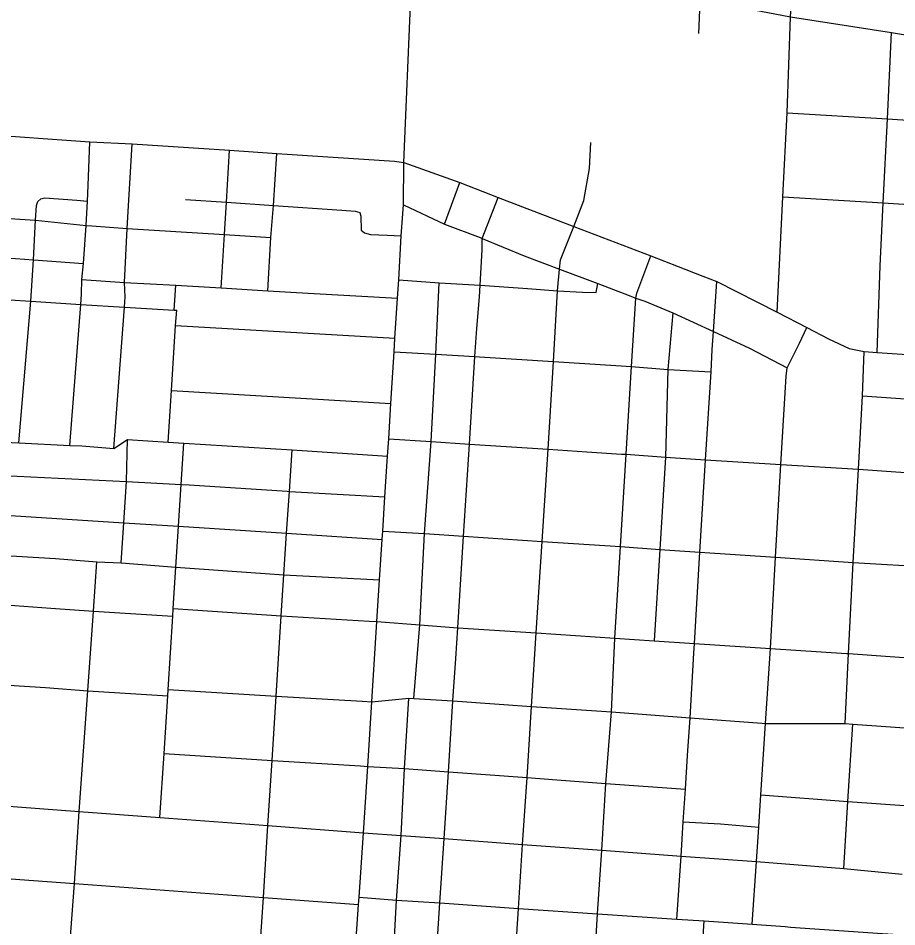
# Model space of a CAD drawing. Extents: x 1755200 to 1902939, y 644115 to 788070.
# Drawn here: x 1831586 to 1835391, y 708071 to 712005 of the extents above; entities that cross this region are included whole.
import ezdxf

# ---------------------------------------------------------------- set-up
doc = ezdxf.new("R2010")
doc.units = 0
doc.layers.add('GM_X_City_Street', color=7, linetype='Continuous')
doc.layers.add('GM_X_US_Route', color=7, linetype='Continuous')

msp = doc.modelspace()

# ---------------------------------------------------------------- linework, layer by layer
at = {"layer": 'GM_X_City_Street'}
for points in [[(1833255.7, 711379.8), (1833255.7, 711379.8), (1833285.9, 712097.8), (1833277.7, 712257.9), (1833296.3, 712626.7), (1833307.9, 712856.7), (1833313.7, 712971.2), (1833333.2, 713262), (1833334.6, 713283.3), (1833353.2, 713559.8), (1833415.7, 714293.7), (1833415.8, 714425.8)], [(1834872.9, 710731.4), (1834896.7, 711230.8), (1834915.1, 711594.6), (1834930.8, 712011.1), (1834943, 712203.2), (1834958.4, 712560.2), (1834979.6, 712779.4), (1834993.9, 713006.4), (1835006.1, 713246), (1835019.5, 713496)], [(1833285.9, 712097.8), (1833458.2, 712114.2), (1833605.3, 712127.8), (1833793.3, 712141.4), (1834035.8, 712127.8), (1834210.1, 712116.9), (1834277.1, 712123.8), (1834539.9, 712109.7), (1834771, 712041), (1834930.8, 712011.1), (1835368.1, 711942.6), (1835695.3, 711888), (1836001.2, 711835.3), (1836382.1, 711787.3), (1836603.6, 711777.1)], [(1834532.6, 711938.3), (1834539.9, 712109.7)], [(1835350.5, 711568.8), (1835368.1, 711942.6)], [(1834915.1, 711594.6), (1835350.5, 711568.8)], [(1835306.1, 710557.8), (1835318.2, 710932.8), (1835332.1, 711205), (1835350.5, 711568.8)], [(1835350.5, 711568.8), (1835679.7, 711547.4)], [(1831809.7, 710155), (1831856.8, 710765.3), (1831859.2, 710809.9), (1831861.6, 710873.7), (1831867.9, 710943.4), (1831879.9, 711107.2), (1831885.4, 711213.2), (1831888.5, 711280), (1831896.3, 711470.1)], [(1832047.2, 710776.7), (1832048.5, 710797.6), (1832046.5, 710859.9), (1832058, 711095), (1832078.8, 711461)], [(1833659.3, 706723.4), (1833687.3, 707039.8), (1833697.3, 707186.8), (1833716.5, 707444.6), (1833728.3, 707773), (1833752.3, 708150.6), (1833770.3, 708427.4), (1833789.4, 708717.1), (1833808.7, 709025), (1833829.5, 709343.2), (1833854.3, 709739), (1833880.1, 710138.8), (1833903.7, 710518.6), (1833920.6, 710825.1), (1833929.3, 710918), (1833933.8, 710959.2), (1833992.1, 711102.6), (1834034.7, 711215.5), (1834060.2, 711354.8), (1834065.6, 711467.1)], [(1832464.6, 710837.5), (1832478.7, 711068.2), (1832487.5, 711208.2), (1832500.5, 711432.8)], [(1832667.2, 710824.8), (1832679.9, 711055.4), (1832691, 711194.5), (1832705.4, 711418.9)], [(1833045.5, 707955.8), (1833060.1, 708167.8), (1833062.1, 708198.6), (1833080.6, 708478.3), (1833099.5, 708765.3), (1833117.2, 709045.3), (1833138.7, 709392.2), (1833150.7, 709572.9), (1833162.3, 709748.2), (1833164.6, 709784.2), (1833174.1, 709933), (1833185.5, 710109.2), (1833190.5, 710184.2), (1833199.9, 710336.2), (1833213.5, 710561), (1833216.6, 710619.3), (1833228.8, 710792.1), (1833234.3, 710872.6), (1833244.8, 711063.2), (1833254, 711196.4), (1833255.7, 711379.8)], [(1833431.9, 711113.3), (1833497.9, 711293)], [(1829715.1, 711259), (1829863.3, 711249.6), (1829932.4, 711245.9), (1829962.3, 711244.3), (1830041.5, 711239.9), (1830142.9, 711233.1), (1830238.1, 711228.3), (1830321.8, 711218.6), (1830417.9, 711213.3), (1830871.9, 711181.2), (1831048.3, 711168.9), (1831388.7, 711148.4), (1831661.1, 711130), (1831879.9, 711107.2), (1831905, 711105.5)], [(1831587.8, 710165.6), (1831640.1, 710779.3), (1831651.4, 710958.4), (1831661.1, 711130), (1831664.9, 711193.9), (1831667.5, 711202.5), (1831670.1, 711211.2), (1831683.3, 711223.5), (1831700.9, 711227.5), (1831839.2, 711216.8), (1831885.4, 711213.2)], [(1833480.5, 709232.1), (1833489.5, 709365.8), (1833514.6, 709762.8), (1833539.9, 710161.2), (1833563.5, 710540.2), (1833571.7, 710661.9), (1833583, 710799.1), (1833586.5, 710848.6), (1833594.3, 711001.3), (1833595.1, 711051.7), (1833663.7, 711228.8)], [(1834896.7, 711230.8), (1835332.1, 711205), (1835664.7, 711183.4), (1835949.9, 711163.8), (1836336.7, 711118), (1836728.7, 711102.9), (1837057.9, 711065.3), (1837112.4, 711062.1)], [(1832310.3, 711219.8), (1832487.5, 711208.2), (1832691, 711194.5), (1832987.7, 711174.1), (1833044.6, 711169.6), (1833064.8, 711163), (1833069.7, 711148), (1833070.8, 711086.4), (1833085.9, 711075.1), (1833111.1, 711068.4), (1833183.7, 711065.6), (1833244.8, 711063.2)], [(1833254, 711196.4), (1833431.9, 711113.3), (1833586.7, 711054.9)], [(1831905, 711105.5), (1832058, 711095), (1832478.7, 711068.2), (1832679.9, 711055.4)], [(1833586.7, 711054.9), (1833595.1, 711051.7), (1833776.5, 710975.3), (1833929.3, 710918), (1834096, 710855.5), (1834212.6, 710811.3)], [(1830853.2, 711010.3), (1830862.3, 711009.7), (1831377.6, 710979.5), (1831651.4, 710958.4)], [(1831651.4, 710958.4), (1831867.9, 710943.4)], [(1834020.9, 707421.1), (1834029, 707523.7), (1834041.6, 707556.7), (1834052, 707579.8), (1834058.8, 707602.1), (1834066.3, 707651.3), (1834071.1, 707743.9), (1834082.5, 707932.4), (1834094.3, 708127.4), (1834113.1, 708402), (1834131.1, 708691.8), (1834154.5, 709001), (1834169.1, 709319.8), (1834193.5, 709716.8), (1834218.5, 710116.5), (1834241.9, 710496.6), (1834260.9, 710793), (1834264.7, 710815), (1834326, 710975.3)], [(1829759.5, 710917.4), (1829840.5, 710912.2), (1829940.1, 710905.7), (1830014.7, 710900.7), (1830117.9, 710894.4), (1830215.1, 710887.4), (1830296.7, 710882.3), (1830394.7, 710876), (1830495.4, 710865.2), (1830674.9, 710849.3), (1830851.9, 710837.2), (1830863.5, 710836), (1831086.1, 710819.2), (1831270.4, 710804.6), (1831358.7, 710799), (1831457.7, 710791.4), (1831640.1, 710779.3), (1831856.8, 710765.3), (1832045.7, 710753.8), (1832260.6, 710741.2), (1832272.1, 710740.4)], [(1831861.6, 710873.7), (1832046.5, 710859.9), (1832267.9, 710849.3), (1832464.6, 710837.5), (1832667.2, 710824.8), (1832840.8, 710814.7), (1833228.8, 710792.1)], [(1833234.3, 710872.6), (1833409.1, 710858.6), (1833586.5, 710848.6), (1833791.3, 710834.7), (1833920.6, 710825.1), (1834029.2, 710818.2), (1834088.2, 710816.5), (1834096, 710855.5)], [(1832260.6, 710741.2), (1832267.9, 710849.3)], [(1833299.4, 709059.8), (1833324.4, 709377.6), (1833345.3, 709773.3), (1833374.1, 710172.4), (1833394.9, 710550.8), (1833409.1, 710858.6)], [(1834511.5, 709255.9), (1834513.9, 709298), (1834538.1, 709693), (1834562.3, 710092.8), (1834586.1, 710474), (1834590.8, 710569.9), (1834596.3, 710649), (1834610.8, 710864.2)], [(1834212.6, 710811.3), (1834260.9, 710793), (1834300, 710780), (1834420.5, 710729.8), (1834596.3, 710649), (1834752.5, 710575.9), (1834915.4, 710490.9)], [(1832000.2, 710141.2), (1832045.7, 710753.8), (1832047.2, 710776.7)], [(1832235, 710169.3), (1832249.7, 710393.2), (1832267.1, 710674.4), (1832272.1, 710740.4)], [(1834420.5, 710729.8), (1834399.3, 710484.5), (1834389.3, 710104.7), (1834364.4, 709704.6), (1834340.5, 709308.6)], [(1832267.1, 710674.4), (1833216.6, 710619.3)], [(1834764.3, 708082.2), (1834782.7, 708352.8), (1834792.6, 708502.5), (1834801.7, 708641.8), (1834822.3, 708951.2), (1834844.1, 709275.8), (1834865.9, 709671), (1834888.5, 710072.6), (1834907.6, 710382.4), (1834912, 710455.3), (1834915.4, 710490.9), (1834968.6, 710598), (1835001.4, 710665.4)], [(1833213.5, 710561), (1833394.9, 710550.8), (1833563.5, 710540.2), (1833583.2, 710538.9)], [(1835167.1, 708950.8), (1835181.9, 709253.4), (1835202.1, 709648.8), (1835224.9, 710052.4), (1835242.7, 710370.3), (1835248.8, 710562.1)], [(1833583.2, 710538.9), (1833903.7, 710518.6), (1834241.9, 710496.6), (1834399.3, 710484.5), (1834586.1, 710474)], [(1832249.7, 710393.2), (1833199.9, 710336.2)], [(1835242.7, 710370.3), (1835591.7, 710345.1), (1835914.9, 710327.2)], [(1830074.5, 710303.9), (1830086.1, 710302.9), (1830256.1, 710291.4), (1830282.2, 710289.6), (1830362.2, 710284.2), (1830496.9, 710276.4), (1830693.8, 710265.7), (1830839.2, 710256), (1830867.5, 710254.6), (1831049.7, 710243.2), (1831107.1, 710239.8), (1831233.3, 710233), (1831313.5, 710228.6), (1831429.4, 710173.8), (1831466.7, 710171.4), (1831587.8, 710165.6), (1831809.7, 710155), (1831860.6, 710152.6), (1832000.2, 710141.2), (1832058.5, 710180.5), (1832235, 710169.3), (1832303.1, 710165), (1832771.5, 710135.8), (1833185.5, 710109.2)], [(1832031.1, 709646.9), (1832043.6, 709819.6), (1832055, 709999.4), (1832058.5, 710180.5)], [(1832199.6, 708543.8), (1832217.9, 708821), (1832233.9, 709071.2), (1832235.3, 709098.2), (1832255.1, 709416.2), (1832257.3, 709448.8), (1832268.8, 709627.3), (1832280.5, 709804.8), (1832292.1, 709986.4), (1832303.1, 710165)], [(1833190.5, 710184.2), (1833374.1, 710172.4), (1833539.9, 710161.2), (1833880.1, 710138.8), (1834048.9, 710127.6), (1834198.6, 710117.8)], [(1832633.1, 707987.4), (1832647.3, 708197.8), (1832666.7, 708509.8), (1832685.1, 708790.8), (1832702.9, 709070), (1832724.9, 709417), (1832736.3, 709594.9), (1832748.1, 709775.2), (1832759.9, 709956), (1832771.5, 710135.8)], [(1834198.6, 710117.8), (1834218.5, 710116.5), (1834389.3, 710104.7), (1834562.3, 710092.8), (1834888.5, 710072.6), (1835224.9, 710052.4), (1835570.3, 710027.6), (1835902.3, 710005.8), (1836277.5, 709980.8), (1836666.9, 709952.3), (1837025.5, 709928), (1837449.3, 709900.2), (1837870, 709871.4), (1838234.5, 709847.4), (1838601.9, 709823.2)], [(1831160.3, 710039.9), (1831342.9, 710034.2), (1832055, 709999.4), (1832292.1, 709986.4), (1832326.5, 709984.1)], [(1832326.5, 709984.1), (1832750.2, 709956.6)], [(1832750.2, 709956.6), (1832759.9, 709956), (1833174.1, 709933)], [(1831367.4, 709862.4), (1831551.7, 709851.9), (1832043.6, 709819.6), (1832280.5, 709804.8), (1832748.1, 709775.2), (1833162.3, 709748.2)], [(1833164.6, 709784.2), (1833345.3, 709773.3), (1833514.6, 709762.8), (1833854.3, 709739), (1834193.5, 709716.8), (1834364.4, 709704.6), (1834538.1, 709693), (1834865.9, 709671), (1835202.1, 709648.8), (1835546.1, 709628.2), (1835877.9, 709606.2), (1836250.5, 709580.4), (1836640.5, 709554.8), (1836999.4, 709531.4), (1837423.7, 709501.2), (1837842.5, 709472.4), (1838207.9, 709446.6), (1838572.7, 709421)], [(1831153.3, 709701.7), (1831177.3, 709700.2), (1831395.1, 709685.7), (1831579, 709675), (1831746.8, 709665.8), (1831926.5, 709651.1), (1832031.1, 709646.9), (1832268.8, 709627.3), (1832736.3, 709594.9), (1833150.7, 709572.9)], [(1831641.5, 705691.4), (1831663.2, 706020.4), (1831689.7, 706354.4), (1831701.3, 706517.2), (1831719.9, 706766), (1831734.6, 706975.5), (1831748.9, 707183.2), (1831765.2, 707392.2), (1831783.1, 707602.2), (1831798.2, 707827.4), (1831813.5, 708047.8), (1831828.8, 708258.6), (1831849.8, 708569.9), (1831887.1, 709093), (1831912.1, 709438), (1831926.5, 709651.1)], [(1828993.4, 709265.6), (1829244.1, 709303.4), (1829481.2, 709335), (1829740.3, 709373.6), (1829985.2, 709407.8), (1830226.3, 709443), (1830459.8, 709475.5), (1830611.5, 709496.6), (1830762.1, 709516.3), (1830935.2, 709504), (1831163.7, 709489), (1831410.1, 709472.8), (1831570.5, 709462.2), (1831727.3, 709451.1), (1831912.1, 709438), (1832255.1, 709416.2)], [(1832257.3, 709448.8), (1832724.9, 709417), (1833105.6, 709394.2)], [(1833105.6, 709394.2), (1833138.7, 709392.2), (1833324.4, 709377.6), (1833489.5, 709365.8), (1833829.5, 709343.2), (1834169.1, 709319.8), (1834340.5, 709308.6), (1834513.9, 709298), (1834844.1, 709275.8), (1835172.9, 709254)], [(1834437.9, 708104), (1834456.1, 708377), (1834466.1, 708525.6), (1834475.1, 708666.2), (1834484.8, 708812.3), (1834495.7, 708975.8), (1834511.5, 709255.9)], [(1835172.9, 709254), (1835181.9, 709253.4), (1835521.5, 709229.6), (1835721.9, 709217.3), (1835853.5, 709210.6), (1836226.5, 709182), (1836616.5, 709157.5), (1836973.1, 709134.1), (1836975.2, 709133.9)], [(1829035.7, 708972.6), (1829287.4, 709008.8), (1829523.9, 709043.2), (1829782.3, 709080.2), (1830027, 709115.8), (1830269.9, 709150.8), (1830506.6, 709184.4), (1830654, 709205.2), (1830798.9, 709226), (1830811.7, 709162.2), (1830912.3, 709159), (1831141.5, 709143.4), (1831387.7, 709127.2), (1831545.5, 709116.7), (1831703.4, 709106.6), (1831887.1, 709093), (1832233.9, 709071.2)], [(1833412.2, 708174.7), (1833430.7, 708452.6), (1833449.5, 708741.6), (1833468, 709049.1), (1833480.5, 709232.1)], [(1832235.3, 709098.2), (1832702.9, 709070), (1833075.5, 709047.8)], [(1833075.5, 709047.8), (1833117.2, 709045.3), (1833277.6, 709061.1), (1833299.4, 709059.8), (1833468, 709049.1), (1833808.7, 709025), (1834154.5, 709001), (1834495.7, 708975.8), (1834806.6, 708952.4)], [(1833153.6, 707077.1), (1833163.5, 707220.4), (1833182.7, 707480.4), (1833189.1, 707618.8), (1833204.4, 707807.2), (1833224, 708186.6), (1833244.3, 708466.4), (1833258.8, 708756.3), (1833277.6, 709061.1)], [(1834806.6, 708952.4), (1834822.3, 708951.2), (1835122.1, 708950.8)], [(1835122.1, 708950.8), (1835167.1, 708950.8), (1835200.1, 708948.6), (1835486.3, 708928), (1835698.9, 708903.5), (1835834.3, 708888), (1836207.3, 708862.8), (1836596.7, 708836.6), (1836953.7, 708812), (1837376.7, 708781.8), (1837792.1, 708753.6), (1838157.6, 708726.6), (1838479.4, 708707.7)], [(1835160.9, 708323.2), (1835178.9, 708614), (1835200.1, 708948.6)], [(1832217.9, 708821), (1832685.1, 708790.8), (1833068.5, 708767.2)], [(1833068.5, 708767.2), (1833099.5, 708765.3), (1833258.8, 708756.3), (1833449.5, 708741.6), (1833789.4, 708717.1), (1833918.7, 708707.5)], [(1833918.7, 708707.5), (1834131.1, 708691.8), (1834475.1, 708666.2)], [(1829889.3, 708499.2), (1830110.3, 708531.8), (1830354.3, 708565.8), (1830589.4, 708599.5), (1830738.7, 708620.8), (1830888.9, 708640.8), (1830918.4, 708639.6), (1831103.3, 708625), (1831243.7, 708614.6), (1831345.1, 708607.1), (1831504.3, 708595.3), (1831849.8, 708569.9), (1832199.6, 708543.8), (1832666.7, 708509.8), (1833080.6, 708478.3), (1833244.3, 708466.4), (1833430.7, 708452.6), (1833770.3, 708427.4), (1834113.1, 708402), (1834456.1, 708377), (1834782.7, 708352.8), (1835160.9, 708323.2), (1835413.3, 708299.2)], [(1834801.7, 708641.8), (1835178.9, 708614)], [(1835178.9, 708614), (1835464.9, 708593.4), (1835687.5, 708575.7), (1835813.9, 708568.4), (1836187.7, 708542), (1836577.1, 708517), (1836931.9, 708492.2), (1837355.3, 708463.6), (1837770.3, 708435.1), (1838135.5, 708410.2)], [(1834466.1, 708525.6), (1834627.4, 708515.9), (1834792.6, 708502.5)], [(1831044.3, 708292.3), (1831090.1, 708302.6), (1831153.8, 708308.2), (1831233, 708302.2), (1831478.5, 708284.1), (1831593.1, 708275.7), (1831828.8, 708258.6), (1832647.3, 708197.8), (1833060.1, 708167.8)], [(1833062.1, 708198.6), (1833224, 708186.6), (1833412.2, 708174.7), (1833752.3, 708150.6), (1834094.3, 708127.4), (1834437.9, 708104), (1834555.7, 708096.4), (1834764.3, 708082.2), (1834907.1, 708071.5)], [(1833372.5, 707608.8), (1833386.7, 707794), (1833412.2, 708174.7)], [(1834434.9, 706245.2), (1834433.3, 706552.7), (1834460.9, 706957.8), (1834512.1, 707387.9), (1834531.3, 707713.3), (1834555.7, 708096.4)], [(1834907.1, 708071.5), (1834929.7, 708069.8), (1835328.7, 708042.4), (1835780.7, 708012.4)]]:
    msp.add_lwpolyline(points, dxfattribs=at)
at = {"layer": 'GM_X_US_Route'}
msp.add_lwpolyline([(1831410.2, 711504), (1831896.3, 711470.1), (1832078.8, 711461), (1832500.5, 711432.8), (1832705.4, 711418.9), (1833214.9, 711385.9), (1833255.7, 711379.8), (1833497.9, 711293), (1833663.7, 711228.8), (1833992.1, 711102.6), (1834326, 710975.3), (1834443.2, 710930.2), (1834550.9, 710887.6), (1834610.8, 710864.2), (1834872.9, 710731.4), (1835001.4, 710665.4), (1835095.1, 710615.9), (1835183.7, 710575.1), (1835248.8, 710562.1), (1835306.1, 710557.8), (1835630.7, 710536.1)], dxfattribs=at)

doc.saveas('drawing.dxf')
